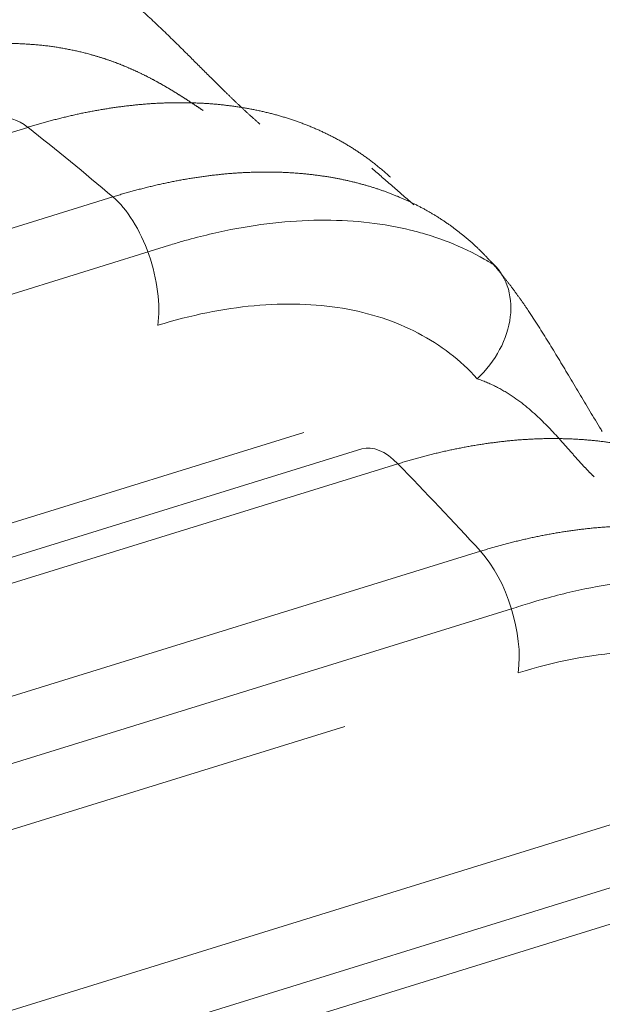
# Model space of a CAD drawing. Header units: millimetres. Extents: x 25069 to 61396, y 8621 to 21558.
# Tile 682 of 700: x 60484 to 60493, y 15516 to 15532. Entities that reach past the tile are written whole.
import ezdxf

# ---------------------------------------------------------------- set-up
doc = ezdxf.new("R2010")
doc.units = ezdxf.units.MM
doc.layers.add('10', color=7, linetype='Continuous')

msp = doc.modelspace()

# ---------------------------------------------------------------- linework, layer by layer
at = {"layer": '10', "color": 7, "linetype": 'Continuous', "lineweight": 20}
for p, q in [((60483.682, 15530.141), (60408.162, 15506.771)), ((60409.655, 15505.648), (60485.089, 15528.992)), ((60486.023, 15528.192), (60407.294, 15503.828)), ((60408.938, 15500.557), (60488.246, 15525.099)), ((60489.207, 15524.825), (60410.713, 15500.534)), ((60489.803, 15524.58), (60414.512, 15501.28)), ((60415.877, 15499.835), (60491.169, 15523.135)), ((60491.681, 15522.184), (60413.422, 15497.966)), ((60488.927, 15520.239), (60416.165, 15497.722)), ((60414.829, 15494.325), (60494.516, 15518.985)), ((60495.029, 15518.103), (60416.394, 15493.769)), ((60495.741, 15517.723), (60420.307, 15494.379))]:
    msp.add_line(p, q, dxfattribs=at)
for centre, major_axis, ratio, start_param, end_param in [((60483.649, 15528.845), (0.443, -1.433), 0.481571, 2.530861, 3.141601), ((60482.027, 15464.026), (22.616, -73.081), 0.481571, 2.497162, 2.530861), ((60485.029, 15527.718), (-0.443, 1.433), 0.481571, 3.937589, 5.638754), ((60490.308, 15526.836), (1.118, 1), 0.779512, 4.733575, 6.387155), ((60489.651, 15523.392), (0.443, -1.433), 0.481571, 2.38346, 3.141607), ((60482.027, 15464.026), (22.616, -73.081), 0.481571, 2.350125, 2.38346), ((60490.989, 15521.976), (-0.443, 1.433), 0.481571, 3.937589, 5.491718)]:
    msp.add_ellipse(centre, major_axis=major_axis, ratio=ratio, start_param=start_param, end_param=end_param, dxfattribs=at)
for points, knots in [([(60482.703, 15533.755), (60482.714, 15533.752), (60482.737, 15533.747), (60482.771, 15533.738), (60482.805, 15533.73), (60482.838, 15533.721), (60482.871, 15533.711), (60482.903, 15533.702), (60482.936, 15533.693), (60482.967, 15533.683), (60482.999, 15533.673), (60483.03, 15533.664), (60483.061, 15533.654), (60483.092, 15533.644), (60483.122, 15533.633), (60483.152, 15533.623), (60483.182, 15533.612), (60483.212, 15533.602), (60483.241, 15533.591), (60483.269, 15533.581), (60483.34, 15533.554), (60483.451, 15533.509), (60483.601, 15533.443), (60483.746, 15533.374), (60483.949, 15533.27), (60484.204, 15533.124), (60484.51, 15532.925), (60484.802, 15532.715), (60485.065, 15532.508), (60485.303, 15532.308), (60485.516, 15532.12), (60485.723, 15531.93), (60485.925, 15531.739), (60486.122, 15531.547), (60486.305, 15531.366), (60486.474, 15531.197), (60486.63, 15531.041), (60486.783, 15530.89), (60486.895, 15530.779), (60486.969, 15530.706), (60487.006, 15530.671), (60487.042, 15530.635), (60487.078, 15530.601), (60487.114, 15530.567), (60487.149, 15530.533), (60487.184, 15530.5), (60487.219, 15530.467), (60487.254, 15530.434), (60487.288, 15530.403), (60487.322, 15530.371), (60487.356, 15530.341), (60487.39, 15530.31), (60487.423, 15530.281), (60487.456, 15530.251), (60487.489, 15530.222), (60487.511, 15530.204), (60487.522, 15530.194)], [0, 0, 0, 0, 0.007145, 0.014225, 0.021242, 0.028195, 0.035084, 0.041909, 0.04867, 0.055368, 0.062002, 0.068572, 0.075079, 0.081522, 0.087902, 0.094218, 0.10047, 0.106659, 0.112785, 0.118848, 0.124847, 0.157308, 0.188872, 0.219548, 0.249345, 0.316716, 0.380669, 0.441385, 0.499072, 0.54433, 0.587978, 0.630171, 0.671078, 0.710887, 0.749795, 0.782069, 0.813595, 0.844524, 0.875019, 0.882616, 0.890167, 0.897675, 0.905144, 0.912577, 0.919975, 0.927342, 0.934682, 0.941997, 0.94929, 0.956564, 0.963824, 0.97107, 0.978308, 0.98554, 0.99277, 1, 1, 1, 1]), ([(60486.582, 15530.419), (60486.578, 15530.422), (60486.569, 15530.428), (60486.557, 15530.436), (60486.544, 15530.444), (60486.532, 15530.453), (60486.519, 15530.462), (60486.506, 15530.47), (60486.493, 15530.479), (60486.48, 15530.488), (60486.467, 15530.496), (60486.454, 15530.505), (60486.44, 15530.514), (60486.427, 15530.523), (60486.413, 15530.532), (60486.399, 15530.541), (60486.385, 15530.55), (60486.371, 15530.559), (60486.357, 15530.569), (60486.343, 15530.578), (60486.329, 15530.587), (60486.315, 15530.596), (60486.3, 15530.606), (60486.286, 15530.615), (60486.271, 15530.625), (60486.256, 15530.634), (60486.241, 15530.643), (60486.227, 15530.653), (60486.211, 15530.662), (60486.196, 15530.672), (60486.181, 15530.681), (60486.166, 15530.691), (60486.15, 15530.701), (60486.135, 15530.71), (60486.119, 15530.72), (60486.104, 15530.729), (60486.088, 15530.739), (60486.072, 15530.749), (60486.056, 15530.758), (60486.04, 15530.768), (60486.024, 15530.777), (60486.008, 15530.787), (60485.991, 15530.797), (60485.975, 15530.806), (60485.958, 15530.816), (60485.942, 15530.826), (60485.925, 15530.835), (60485.908, 15530.845), (60485.891, 15530.854), (60485.874, 15530.864), (60485.857, 15530.873), (60485.84, 15530.883), (60485.823, 15530.892), (60485.806, 15530.902), (60485.788, 15530.911), (60485.771, 15530.921), (60485.753, 15530.93), (60485.736, 15530.939), (60485.718, 15530.949), (60485.7, 15530.958), (60485.682, 15530.967), (60485.664, 15530.976), (60485.646, 15530.986), (60485.628, 15530.995), (60485.61, 15531.004), (60485.591, 15531.013), (60485.573, 15531.022), (60485.554, 15531.031), (60485.536, 15531.04), (60485.517, 15531.049), (60485.498, 15531.058), (60485.479, 15531.066), (60485.461, 15531.075), (60485.442, 15531.084), (60485.422, 15531.092), (60485.403, 15531.101), (60485.384, 15531.11), (60485.365, 15531.118), (60485.345, 15531.126), (60485.326, 15531.135), (60485.306, 15531.143), (60485.286, 15531.151), (60485.266, 15531.159), (60485.247, 15531.167), (60485.227, 15531.176), (60485.207, 15531.183), (60485.186, 15531.191), (60485.166, 15531.199), (60485.146, 15531.207), (60485.126, 15531.215), (60485.105, 15531.222), (60485.084, 15531.23), (60485.064, 15531.237), (60485.043, 15531.245), (60485.022, 15531.252), (60485.001, 15531.259), (60484.98, 15531.266), (60484.959, 15531.273), (60484.938, 15531.28), (60484.917, 15531.287), (60484.895, 15531.294), (60484.874, 15531.301), (60484.852, 15531.307), (60484.831, 15531.314), (60484.809, 15531.32), (60484.787, 15531.327), (60484.765, 15531.333), (60484.743, 15531.339), (60484.705, 15531.35), (60484.649, 15531.365), (60484.577, 15531.383), (60484.505, 15531.4), (60484.431, 15531.416), (60484.357, 15531.431), (60484.282, 15531.445), (60484.206, 15531.458), (60484.129, 15531.47), (60484.052, 15531.481), (60483.974, 15531.491), (60483.895, 15531.499), (60483.815, 15531.507), (60483.734, 15531.513), (60483.652, 15531.519), (60483.57, 15531.523), (60483.486, 15531.526), (60483.402, 15531.528), (60483.316, 15531.529), (60483.23, 15531.528), (60483.143, 15531.527), (60483.054, 15531.525), (60482.995, 15531.522), (60482.965, 15531.521)], [0, 0, 0, 0, 0.003819, 0.007641, 0.011466, 0.015295, 0.019129, 0.022967, 0.02681, 0.03066, 0.034515, 0.038377, 0.042245, 0.046122, 0.050006, 0.053899, 0.0578, 0.06171, 0.065631, 0.069561, 0.073502, 0.077453, 0.081416, 0.085391, 0.089378, 0.093378, 0.09739, 0.101416, 0.105456, 0.109509, 0.113578, 0.117661, 0.121759, 0.125874, 0.130004, 0.134151, 0.138314, 0.142495, 0.146693, 0.150908, 0.155143, 0.159395, 0.163666, 0.167957, 0.172267, 0.176597, 0.180947, 0.185318, 0.189709, 0.194121, 0.198555, 0.20301, 0.207488, 0.211987, 0.216509, 0.221054, 0.225622, 0.230213, 0.234828, 0.239467, 0.24413, 0.248817, 0.253529, 0.258266, 0.263028, 0.267815, 0.272628, 0.277467, 0.282331, 0.287223, 0.29214, 0.297084, 0.302056, 0.307054, 0.31208, 0.317133, 0.322214, 0.327323, 0.33246, 0.337625, 0.342819, 0.348042, 0.353293, 0.358574, 0.363883, 0.369222, 0.374591, 0.37999, 0.385418, 0.390876, 0.396365, 0.401884, 0.407434, 0.413014, 0.418625, 0.424267, 0.42994, 0.435644, 0.44138, 0.447147, 0.452946, 0.458777, 0.46464, 0.470535, 0.476462, 0.482421, 0.488413, 0.494437, 0.500494, 0.520105, 0.539994, 0.560164, 0.580616, 0.601355, 0.622383, 0.643703, 0.665317, 0.687227, 0.709437, 0.731947, 0.754761, 0.777881, 0.801307, 0.825043, 0.849091, 0.87345, 0.898125, 0.923116, 0.948424, 0.974052, 1, 1, 1, 1]), ([(60489.678, 15529.316), (60489.67, 15529.323), (60489.654, 15529.338), (60489.629, 15529.361), (60489.605, 15529.383), (60489.58, 15529.405), (60489.555, 15529.426), (60489.529, 15529.448), (60489.504, 15529.469), (60489.479, 15529.49), (60489.453, 15529.511), (60489.427, 15529.532), (60489.401, 15529.552), (60489.375, 15529.573), (60489.348, 15529.593), (60489.322, 15529.613), (60489.295, 15529.632), (60489.268, 15529.652), (60489.241, 15529.671), (60489.214, 15529.69), (60489.187, 15529.709), (60489.159, 15529.727), (60489.132, 15529.746), (60489.104, 15529.764), (60489.076, 15529.782), (60489.048, 15529.8), (60489.02, 15529.818), (60488.991, 15529.835), (60488.963, 15529.852), (60488.934, 15529.869), (60488.905, 15529.886), (60488.876, 15529.902), (60488.847, 15529.919), (60488.818, 15529.935), (60488.789, 15529.951), (60488.759, 15529.967), (60488.729, 15529.982), (60488.7, 15529.997), (60488.67, 15530.012), (60488.64, 15530.027), (60488.609, 15530.042), (60488.579, 15530.057), (60488.548, 15530.071), (60488.518, 15530.085), (60488.487, 15530.099), (60488.456, 15530.112), (60488.425, 15530.126), (60488.394, 15530.139), (60488.363, 15530.152), (60488.331, 15530.165), (60488.3, 15530.177), (60488.268, 15530.19), (60488.236, 15530.202), (60488.204, 15530.214), (60488.172, 15530.225), (60488.14, 15530.237), (60488.107, 15530.248), (60488.075, 15530.259), (60488.043, 15530.27), (60488.01, 15530.281), (60487.977, 15530.291), (60487.944, 15530.302), (60487.911, 15530.312), (60487.878, 15530.322), (60487.845, 15530.331), (60487.811, 15530.341), (60487.778, 15530.35), (60487.744, 15530.359), (60487.711, 15530.368), (60487.677, 15530.376), (60487.643, 15530.384), (60487.609, 15530.393), (60487.575, 15530.401), (60487.541, 15530.408), (60487.506, 15530.416), (60487.472, 15530.423), (60487.437, 15530.43), (60487.403, 15530.437), (60487.368, 15530.444), (60487.333, 15530.45), (60487.298, 15530.457), (60487.263, 15530.463), (60487.228, 15530.469), (60487.193, 15530.474), (60487.157, 15530.48), (60487.122, 15530.485), (60487.076, 15530.492), (60487.019, 15530.499), (60486.951, 15530.507), (60486.882, 15530.515), (60486.813, 15530.522), (60486.744, 15530.528), (60486.674, 15530.533), (60486.604, 15530.538), (60486.534, 15530.541), (60486.463, 15530.544), (60486.392, 15530.547), (60486.321, 15530.548), (60486.249, 15530.549), (60486.177, 15530.549), (60486.105, 15530.549), (60486.033, 15530.547), (60485.96, 15530.545), (60485.887, 15530.542), (60485.814, 15530.539), (60485.74, 15530.534), (60485.667, 15530.529), (60485.592, 15530.523), (60485.518, 15530.517), (60485.444, 15530.509), (60485.369, 15530.501), (60485.294, 15530.492), (60485.219, 15530.483), (60485.144, 15530.473), (60485.068, 15530.462), (60484.992, 15530.45), (60484.916, 15530.438), (60484.84, 15530.424), (60484.764, 15530.411), (60484.688, 15530.396), (60484.611, 15530.381), (60484.534, 15530.365), (60484.457, 15530.348), (60484.38, 15530.33), (60484.303, 15530.312), (60484.226, 15530.293), (60484.148, 15530.274), (60484.071, 15530.253), (60483.993, 15530.232), (60483.916, 15530.211), (60483.838, 15530.188), (60483.76, 15530.165), (60483.708, 15530.149), (60483.682, 15530.141)], [0, 0, 0, 0, 0.006009, 0.012014, 0.018016, 0.024016, 0.030012, 0.036005, 0.041994, 0.047981, 0.053964, 0.059945, 0.065922, 0.071896, 0.077867, 0.083835, 0.089799, 0.095761, 0.101719, 0.107675, 0.113627, 0.119576, 0.125522, 0.131464, 0.137404, 0.14334, 0.149274, 0.155204, 0.161131, 0.167055, 0.172976, 0.178894, 0.184809, 0.19072, 0.196629, 0.202534, 0.208436, 0.214335, 0.220231, 0.226124, 0.232014, 0.237901, 0.243785, 0.249665, 0.255543, 0.261417, 0.267288, 0.273157, 0.279022, 0.284884, 0.290743, 0.296599, 0.302451, 0.308301, 0.314148, 0.319991, 0.325832, 0.331669, 0.337504, 0.343335, 0.349163, 0.354989, 0.360811, 0.36663, 0.372446, 0.378259, 0.384069, 0.389876, 0.39568, 0.40148, 0.407278, 0.413073, 0.418865, 0.424653, 0.430439, 0.436221, 0.442001, 0.447777, 0.453551, 0.459321, 0.465089, 0.470853, 0.476615, 0.482373, 0.488129, 0.493881, 0.499631, 0.510575, 0.521516, 0.532454, 0.543389, 0.554321, 0.565249, 0.576175, 0.587097, 0.598016, 0.608932, 0.619845, 0.630755, 0.641661, 0.652565, 0.663466, 0.674364, 0.685259, 0.696151, 0.70704, 0.717926, 0.728809, 0.739689, 0.750566, 0.761441, 0.772313, 0.783182, 0.794048, 0.804911, 0.815772, 0.82663, 0.837485, 0.848337, 0.859187, 0.870034, 0.880879, 0.891721, 0.90256, 0.913397, 0.924231, 0.935062, 0.945892, 0.956718, 0.967542, 0.978364, 0.989183, 1, 1, 1, 1]), ([(60485.089, 15528.992), (60485.103, 15528.996), (60485.129, 15529.005), (60485.169, 15529.017), (60485.209, 15529.028), (60485.248, 15529.04), (60485.288, 15529.052), (60485.328, 15529.063), (60485.367, 15529.074), (60485.407, 15529.085), (60485.447, 15529.096), (60485.486, 15529.106), (60485.526, 15529.117), (60485.565, 15529.127), (60485.605, 15529.137), (60485.644, 15529.147), (60485.684, 15529.157), (60485.723, 15529.166), (60485.762, 15529.176), (60485.802, 15529.185), (60485.841, 15529.194), (60485.88, 15529.202), (60485.919, 15529.211), (60485.959, 15529.219), (60485.998, 15529.228), (60486.037, 15529.236), (60486.076, 15529.244), (60486.115, 15529.251), (60486.154, 15529.259), (60486.193, 15529.266), (60486.232, 15529.273), (60486.271, 15529.28), (60486.309, 15529.287), (60486.348, 15529.293), (60486.387, 15529.3), (60486.426, 15529.306), (60486.464, 15529.312), (60486.503, 15529.318), (60486.541, 15529.323), (60486.58, 15529.329), (60486.618, 15529.334), (60486.657, 15529.339), (60486.695, 15529.344), (60486.733, 15529.348), (60486.771, 15529.353), (60486.81, 15529.357), (60486.848, 15529.361), (60486.886, 15529.365), (60486.924, 15529.369), (60486.962, 15529.372), (60486.999, 15529.376), (60487.037, 15529.379), (60487.075, 15529.382), (60487.113, 15529.384), (60487.15, 15529.387), (60487.188, 15529.389), (60487.225, 15529.392), (60487.263, 15529.394), (60487.3, 15529.395), (60487.337, 15529.397), (60487.374, 15529.398), (60487.411, 15529.4), (60487.448, 15529.401), (60487.485, 15529.401), (60487.522, 15529.402), (60487.559, 15529.403), (60487.596, 15529.403), (60487.633, 15529.403), (60487.669, 15529.403), (60487.706, 15529.402), (60487.742, 15529.402), (60487.778, 15529.401), (60487.815, 15529.4), (60487.851, 15529.399), (60487.887, 15529.398), (60487.923, 15529.397), (60487.959, 15529.395), (60487.995, 15529.393), (60488.031, 15529.391), (60488.066, 15529.389), (60488.102, 15529.386), (60488.137, 15529.384), (60488.173, 15529.381), (60488.208, 15529.378), (60488.243, 15529.375), (60488.278, 15529.371), (60488.314, 15529.368), (60488.348, 15529.364), (60488.383, 15529.36), (60488.418, 15529.356), (60488.453, 15529.351), (60488.487, 15529.347), (60488.522, 15529.342), (60488.556, 15529.337), (60488.591, 15529.332), (60488.625, 15529.327), (60488.659, 15529.321), (60488.701, 15529.314), (60488.752, 15529.305), (60488.811, 15529.294), (60488.87, 15529.282), (60488.929, 15529.27), (60488.987, 15529.257), (60489.045, 15529.243), (60489.103, 15529.229), (60489.16, 15529.214), (60489.217, 15529.199), (60489.274, 15529.183), (60489.33, 15529.167), (60489.386, 15529.149), (60489.442, 15529.132), (60489.498, 15529.113), (60489.553, 15529.094), (60489.607, 15529.075), (60489.662, 15529.054), (60489.716, 15529.033), (60489.769, 15529.012), (60489.823, 15528.99), (60489.875, 15528.967), (60489.928, 15528.944), (60489.98, 15528.92), (60490.032, 15528.896), (60490.083, 15528.871), (60490.125, 15528.849), (60490.151, 15528.836), (60490.159, 15528.832)], [0, 0, 0, 0, 0.006927, 0.013855, 0.020784, 0.027714, 0.034644, 0.041576, 0.048508, 0.055441, 0.062375, 0.06931, 0.076246, 0.083183, 0.09012, 0.097059, 0.103998, 0.110938, 0.11788, 0.124822, 0.131764, 0.138708, 0.145653, 0.152599, 0.159545, 0.166492, 0.173441, 0.18039, 0.18734, 0.194291, 0.201243, 0.208196, 0.21515, 0.222104, 0.22906, 0.236017, 0.242974, 0.249932, 0.256892, 0.263852, 0.270813, 0.277775, 0.284738, 0.291702, 0.298667, 0.305633, 0.3126, 0.319568, 0.326537, 0.333506, 0.340477, 0.347448, 0.354421, 0.361394, 0.368369, 0.375344, 0.382321, 0.389298, 0.396276, 0.403256, 0.410236, 0.417217, 0.424199, 0.431182, 0.438167, 0.445152, 0.452138, 0.459125, 0.466113, 0.473102, 0.480092, 0.487083, 0.494075, 0.501068, 0.508062, 0.515057, 0.522053, 0.529051, 0.536049, 0.543048, 0.550048, 0.557049, 0.564051, 0.571054, 0.578058, 0.585063, 0.592069, 0.599077, 0.606085, 0.613094, 0.620104, 0.627115, 0.634128, 0.641141, 0.648155, 0.655171, 0.662187, 0.669205, 0.681533, 0.693873, 0.706225, 0.718589, 0.730966, 0.743354, 0.755755, 0.768168, 0.780593, 0.79303, 0.805479, 0.81794, 0.830414, 0.842899, 0.855397, 0.867907, 0.88043, 0.892964, 0.905511, 0.91807, 0.930641, 0.943225, 0.95582, 0.968428, 0.981049, 0.993681, 1, 1, 1, 1]), ([(60490.159, 15528.832), (60490.168, 15528.827), (60490.193, 15528.814), (60490.235, 15528.792), (60490.284, 15528.764), (60490.334, 15528.736), (60490.382, 15528.707), (60490.431, 15528.678), (60490.479, 15528.648), (60490.526, 15528.617), (60490.573, 15528.586), (60490.62, 15528.554), (60490.666, 15528.522), (60490.712, 15528.489), (60490.757, 15528.455), (60490.802, 15528.421), (60490.846, 15528.386), (60490.89, 15528.351), (60490.933, 15528.315), (60490.976, 15528.278), (60491.019, 15528.241), (60491.061, 15528.203), (60491.102, 15528.164), (60491.143, 15528.125), (60491.183, 15528.086), (60491.223, 15528.046), (60491.262, 15528.005), (60491.301, 15527.964), (60491.326, 15527.936), (60491.339, 15527.922)], [0, 0, 0, 0, 0.018638, 0.055928, 0.093255, 0.130618, 0.168017, 0.205453, 0.242924, 0.280432, 0.317977, 0.355557, 0.393174, 0.430828, 0.468517, 0.506243, 0.544006, 0.581805, 0.61964, 0.657512, 0.69542, 0.733365, 0.771346, 0.809364, 0.847418, 0.885509, 0.923636, 0.9618, 1, 1, 1, 1]), ([(60490.273, 15528.372), (60490.187, 15528.398), (60490.101, 15528.421), (60489.573, 15528.55), (60489.103, 15528.605), (60488.351, 15528.607), (60488.093, 15528.594), (60487.572, 15528.542), (60487.045, 15528.463), (60486.504, 15528.332), (60486.161, 15528.234), (60486.092, 15528.213), (60486.023, 15528.192)], [0, 0, 0, 0, 0.070757, 0.070757, 0.424688, 0.424688, 0.601654, 0.601654, 0.77862, 0.955586, 0.955586, 1, 1, 1, 1]), ([(60491.403, 15527.861), (60491.347, 15527.897), (60491.29, 15527.931), (60491.049, 15528.069), (60490.854, 15528.162), (60490.527, 15528.291), (60490.401, 15528.334), (60490.273, 15528.372)], [0, 0, 0, 0, 0.165771, 0.165771, 0.687111, 0.687111, 1, 1, 1, 1]), ([(60491.339, 15527.922), (60491.344, 15527.916), (60491.355, 15527.904), (60491.371, 15527.886), (60491.387, 15527.868), (60491.402, 15527.85), (60491.418, 15527.832), (60491.434, 15527.813), (60491.45, 15527.795), (60491.465, 15527.776), (60491.481, 15527.757), (60491.497, 15527.738), (60491.512, 15527.719), (60491.528, 15527.7), (60491.544, 15527.68), (60491.559, 15527.661), (60491.575, 15527.641), (60491.59, 15527.621), (60491.606, 15527.601), (60491.621, 15527.581), (60491.637, 15527.561), (60491.652, 15527.541), (60491.668, 15527.521), (60491.683, 15527.5), (60491.699, 15527.479), (60491.714, 15527.459), (60491.729, 15527.438), (60491.745, 15527.417), (60491.76, 15527.396), (60491.775, 15527.374), (60491.791, 15527.353), (60491.806, 15527.332), (60491.821, 15527.31), (60491.837, 15527.288), (60491.852, 15527.267), (60491.867, 15527.245), (60491.883, 15527.223), (60491.898, 15527.201), (60491.913, 15527.178), (60491.928, 15527.156), (60491.944, 15527.134), (60492.009, 15527.036), (60492.125, 15526.86), (60492.291, 15526.595), (60492.457, 15526.323), (60492.626, 15526.041), (60492.798, 15525.75), (60492.977, 15525.45), (60493.106, 15525.238), (60493.176, 15525.127), (60493.183, 15525.116)], [0, 0, 0, 0, 0.009515, 0.018999, 0.028453, 0.037877, 0.047271, 0.056637, 0.065973, 0.07528, 0.084558, 0.093809, 0.103032, 0.112227, 0.121395, 0.130536, 0.139651, 0.148739, 0.157801, 0.166838, 0.175849, 0.184836, 0.193797, 0.202735, 0.211648, 0.220538, 0.229405, 0.238248, 0.247069, 0.255867, 0.264644, 0.273399, 0.282133, 0.290845, 0.299537, 0.308209, 0.316861, 0.325494, 0.334107, 0.342702, 0.351278, 0.359836, 0.453746, 0.544632, 0.633061, 0.719641, 0.81049, 0.899134, 0.989898, 1, 1, 1, 1]), ([(60491.112, 15525.986), (60490.837, 15526.293), (60490.512, 15526.544), (60489.948, 15526.839), (60489.749, 15526.923), (60489.332, 15527.059), (60489.115, 15527.112), (60488.661, 15527.188), (60488.425, 15527.211), (60487.934, 15527.226), (60487.681, 15527.217), (60486.913, 15527.146), (60486.382, 15527.039), (60485.833, 15526.869)], [0, 0, 0, 0, 0.25, 0.25, 0.375, 0.375, 0.5, 0.5, 0.625, 0.625, 0.75, 0.75, 1, 1, 1, 1]), ([(60493.047, 15524.365), (60493.044, 15524.368), (60493.037, 15524.374), (60493.027, 15524.384), (60493.018, 15524.394), (60493.008, 15524.403), (60492.998, 15524.413), (60492.988, 15524.423), (60492.978, 15524.433), (60492.968, 15524.443), (60492.958, 15524.453), (60492.949, 15524.464), (60492.939, 15524.474), (60492.929, 15524.484), (60492.919, 15524.495), (60492.909, 15524.505), (60492.899, 15524.516), (60492.889, 15524.527), (60492.879, 15524.537), (60492.869, 15524.548), (60492.859, 15524.559), (60492.849, 15524.57), (60492.839, 15524.581), (60492.829, 15524.592), (60492.819, 15524.603), (60492.809, 15524.614), (60492.799, 15524.625), (60492.789, 15524.636), (60492.779, 15524.647), (60492.769, 15524.658), (60492.759, 15524.669), (60492.749, 15524.68), (60492.739, 15524.692), (60492.729, 15524.703), (60492.719, 15524.714), (60492.709, 15524.725), (60492.699, 15524.737), (60492.689, 15524.748), (60492.679, 15524.759), (60492.669, 15524.771), (60492.659, 15524.782), (60492.649, 15524.793), (60492.639, 15524.805), (60492.629, 15524.816), (60492.619, 15524.827), (60492.609, 15524.839), (60492.599, 15524.85), (60492.56, 15524.894), (60492.492, 15524.97), (60492.393, 15525.078), (60492.294, 15525.184), (60492.193, 15525.286), (60492.085, 15525.389), (60491.971, 15525.49), (60491.848, 15525.589), (60491.721, 15525.681), (60491.624, 15525.744), (60491.557, 15525.783), (60491.523, 15525.803), (60491.487, 15525.823), (60491.452, 15525.842), (60491.416, 15525.86), (60491.379, 15525.878), (60491.342, 15525.895), (60491.305, 15525.912), (60491.267, 15525.928), (60491.229, 15525.944), (60491.19, 15525.959), (60491.151, 15525.973), (60491.125, 15525.982), (60491.112, 15525.986)], [0, 0, 0, 0, 0.00577, 0.011523, 0.017259, 0.022978, 0.02868, 0.034365, 0.040034, 0.045686, 0.051322, 0.056943, 0.062547, 0.068136, 0.073709, 0.079267, 0.084809, 0.090337, 0.09585, 0.101348, 0.106831, 0.112301, 0.117756, 0.123197, 0.128625, 0.134039, 0.139439, 0.144827, 0.150201, 0.155563, 0.160912, 0.166248, 0.171572, 0.176885, 0.182185, 0.187474, 0.192751, 0.198017, 0.203272, 0.208516, 0.213749, 0.218972, 0.224185, 0.229388, 0.234581, 0.239764, 0.244938, 0.250103, 0.299623, 0.349145, 0.398873, 0.449009, 0.499749, 0.558421, 0.619541, 0.683327, 0.749971, 0.767501, 0.785306, 0.80339, 0.821754, 0.840402, 0.859334, 0.878553, 0.898062, 0.917861, 0.937953, 0.958339, 0.979021, 1, 1, 1, 1]), ([(60496.386, 15523.098), (60496.38, 15523.107), (60496.367, 15523.126), (60496.349, 15523.153), (60496.33, 15523.18), (60496.311, 15523.207), (60496.291, 15523.234), (60496.272, 15523.26), (60496.252, 15523.287), (60496.232, 15523.313), (60496.212, 15523.339), (60496.191, 15523.365), (60496.171, 15523.391), (60496.15, 15523.416), (60496.129, 15523.441), (60496.108, 15523.466), (60496.087, 15523.491), (60496.065, 15523.516), (60496.044, 15523.54), (60496.022, 15523.565), (60496, 15523.589), (60495.977, 15523.613), (60495.955, 15523.636), (60495.932, 15523.66), (60495.909, 15523.683), (60495.886, 15523.706), (60495.863, 15523.729), (60495.84, 15523.752), (60495.816, 15523.775), (60495.792, 15523.797), (60495.768, 15523.819), (60495.744, 15523.841), (60495.72, 15523.863), (60495.695, 15523.884), (60495.671, 15523.906), (60495.646, 15523.927), (60495.621, 15523.948), (60495.596, 15523.969), (60495.57, 15523.989), (60495.545, 15524.01), (60495.519, 15524.03), (60495.493, 15524.05), (60495.467, 15524.069), (60495.441, 15524.089), (60495.414, 15524.108), (60495.388, 15524.127), (60495.361, 15524.146), (60495.334, 15524.165), (60495.307, 15524.184), (60495.28, 15524.202), (60495.252, 15524.22), (60495.225, 15524.238), (60495.197, 15524.256), (60495.169, 15524.273), (60495.141, 15524.29), (60495.113, 15524.307), (60495.085, 15524.324), (60495.056, 15524.341), (60495.027, 15524.358), (60494.998, 15524.374), (60494.969, 15524.39), (60494.94, 15524.406), (60494.911, 15524.421), (60494.881, 15524.437), (60494.852, 15524.452), (60494.822, 15524.467), (60494.792, 15524.482), (60494.762, 15524.496), (60494.732, 15524.511), (60494.702, 15524.525), (60494.671, 15524.539), (60494.64, 15524.553), (60494.61, 15524.566), (60494.579, 15524.58), (60494.548, 15524.593), (60494.516, 15524.606), (60494.485, 15524.618), (60494.453, 15524.631), (60494.422, 15524.643), (60494.39, 15524.655), (60494.358, 15524.667), (60494.326, 15524.679), (60494.294, 15524.69), (60494.262, 15524.702), (60494.229, 15524.713), (60494.197, 15524.723), (60494.164, 15524.734), (60494.131, 15524.744), (60494.098, 15524.755), (60494.065, 15524.765), (60494.032, 15524.774), (60493.998, 15524.784), (60493.965, 15524.793), (60493.931, 15524.802), (60493.898, 15524.811), (60493.864, 15524.82), (60493.83, 15524.829), (60493.796, 15524.837), (60493.762, 15524.845), (60493.727, 15524.853), (60493.693, 15524.861), (60493.658, 15524.868), (60493.624, 15524.875), (60493.589, 15524.882), (60493.554, 15524.889), (60493.519, 15524.896), (60493.484, 15524.902), (60493.449, 15524.908), (60493.413, 15524.914), (60493.378, 15524.92), (60493.343, 15524.926), (60493.307, 15524.931), (60493.271, 15524.936), (60493.235, 15524.941), (60493.199, 15524.946), (60493.163, 15524.95), (60493.127, 15524.955), (60493.091, 15524.959), (60493.055, 15524.963), (60493.018, 15524.966), (60492.982, 15524.97), (60492.945, 15524.973), (60492.908, 15524.976), (60492.872, 15524.979), (60492.835, 15524.982), (60492.798, 15524.984), (60492.761, 15524.986), (60492.723, 15524.988), (60492.686, 15524.99), (60492.649, 15524.992), (60492.611, 15524.993), (60492.574, 15524.994), (60492.536, 15524.995), (60492.499, 15524.996), (60492.461, 15524.996), (60492.423, 15524.997), (60492.385, 15524.997), (60492.347, 15524.997), (60492.309, 15524.997), (60492.271, 15524.996), (60492.233, 15524.996), (60492.195, 15524.995), (60492.156, 15524.994), (60492.118, 15524.992), (60492.079, 15524.991), (60492.041, 15524.989), (60492.002, 15524.987), (60491.963, 15524.985), (60491.925, 15524.983), (60491.886, 15524.98), (60491.847, 15524.978), (60491.808, 15524.975), (60491.769, 15524.972), (60491.73, 15524.968), (60491.691, 15524.965), (60491.652, 15524.961), (60491.612, 15524.957), (60491.573, 15524.953), (60491.534, 15524.949), (60491.494, 15524.944), (60491.455, 15524.939), (60491.415, 15524.935), (60491.376, 15524.929), (60491.336, 15524.924), (60491.296, 15524.919), (60491.257, 15524.913), (60491.217, 15524.907), (60491.177, 15524.901), (60491.137, 15524.895), (60491.097, 15524.888), (60491.057, 15524.881), (60491.017, 15524.875), (60490.977, 15524.868), (60490.937, 15524.86), (60490.897, 15524.853), (60490.857, 15524.845), (60490.817, 15524.837), (60490.777, 15524.829), (60490.736, 15524.821), (60490.696, 15524.813), (60490.656, 15524.804), (60490.615, 15524.795), (60490.575, 15524.786), (60490.534, 15524.777), (60490.494, 15524.768), (60490.454, 15524.758), (60490.413, 15524.748), (60490.373, 15524.738), (60490.332, 15524.728), (60490.291, 15524.718), (60490.251, 15524.707), (60490.21, 15524.697), (60490.17, 15524.686), (60490.129, 15524.675), (60490.088, 15524.664), (60490.048, 15524.652), (60490.007, 15524.64), (60489.966, 15524.629), (60489.925, 15524.617), (60489.885, 15524.605), (60489.844, 15524.592), (60489.817, 15524.584), (60489.803, 15524.58)], [0, 0, 0, 0, 0.005183, 0.010364, 0.015543, 0.020721, 0.025896, 0.03107, 0.036242, 0.041412, 0.04658, 0.051747, 0.056911, 0.062074, 0.067235, 0.072394, 0.077551, 0.082706, 0.08786, 0.093011, 0.098161, 0.103309, 0.108455, 0.1136, 0.118742, 0.123883, 0.129022, 0.134159, 0.139294, 0.144427, 0.149558, 0.154688, 0.159816, 0.164942, 0.170066, 0.175188, 0.180308, 0.185427, 0.190544, 0.195659, 0.200772, 0.205883, 0.210992, 0.2161, 0.221205, 0.226309, 0.231411, 0.236511, 0.24161, 0.246706, 0.251801, 0.256894, 0.261985, 0.267074, 0.272161, 0.277247, 0.28233, 0.287412, 0.292492, 0.29757, 0.302646, 0.307721, 0.312793, 0.317864, 0.322933, 0.328, 0.333065, 0.338129, 0.34319, 0.34825, 0.353308, 0.358364, 0.363418, 0.36847, 0.373521, 0.37857, 0.383616, 0.388661, 0.393705, 0.398746, 0.403785, 0.408823, 0.413859, 0.418893, 0.423925, 0.428955, 0.433984, 0.43901, 0.444035, 0.449058, 0.454079, 0.459099, 0.464116, 0.469132, 0.474145, 0.479157, 0.484167, 0.489176, 0.494182, 0.499187, 0.504189, 0.50919, 0.514189, 0.519186, 0.524182, 0.529175, 0.534167, 0.539157, 0.544145, 0.549131, 0.554115, 0.559098, 0.564079, 0.569057, 0.574034, 0.57901, 0.583983, 0.588954, 0.593924, 0.598892, 0.603858, 0.608822, 0.613784, 0.618745, 0.623703, 0.62866, 0.633615, 0.638568, 0.643519, 0.648469, 0.653416, 0.658362, 0.663306, 0.668248, 0.673188, 0.678127, 0.683063, 0.687998, 0.692931, 0.697862, 0.702791, 0.707719, 0.712644, 0.717568, 0.72249, 0.72741, 0.732328, 0.737244, 0.742159, 0.747072, 0.751982, 0.756891, 0.761799, 0.766704, 0.771607, 0.776509, 0.781409, 0.786307, 0.791203, 0.796097, 0.80099, 0.80588, 0.810769, 0.815656, 0.820541, 0.825425, 0.830306, 0.835186, 0.840063, 0.844939, 0.849814, 0.854686, 0.859556, 0.864425, 0.869292, 0.874156, 0.87902, 0.883881, 0.88874, 0.893598, 0.898454, 0.903307, 0.90816, 0.91301, 0.917858, 0.922705, 0.927549, 0.932392, 0.937233, 0.942073, 0.94691, 0.951746, 0.956579, 0.961411, 0.966241, 0.971069, 0.975896, 0.98072, 0.985543, 0.990364, 0.995183, 1, 1, 1, 1]), ([(60491.169, 15523.135), (60491.182, 15523.139), (60491.209, 15523.147), (60491.25, 15523.16), (60491.291, 15523.172), (60491.332, 15523.184), (60491.372, 15523.196), (60491.413, 15523.207), (60491.454, 15523.219), (60491.495, 15523.23), (60491.535, 15523.241), (60491.576, 15523.252), (60491.616, 15523.263), (60491.657, 15523.273), (60491.698, 15523.283), (60491.738, 15523.294), (60491.779, 15523.304), (60491.819, 15523.313), (60491.86, 15523.323), (60491.9, 15523.332), (60491.94, 15523.341), (60491.981, 15523.351), (60492.021, 15523.359), (60492.062, 15523.368), (60492.102, 15523.376), (60492.142, 15523.385), (60492.182, 15523.393), (60492.222, 15523.401), (60492.263, 15523.408), (60492.303, 15523.416), (60492.343, 15523.423), (60492.383, 15523.43), (60492.423, 15523.437), (60492.463, 15523.444), (60492.503, 15523.45), (60492.542, 15523.456), (60492.582, 15523.463), (60492.622, 15523.468), (60492.662, 15523.474), (60492.701, 15523.48), (60492.741, 15523.485), (60492.781, 15523.49), (60492.82, 15523.495), (60492.859, 15523.5), (60492.899, 15523.504), (60492.938, 15523.509), (60492.977, 15523.513), (60493.017, 15523.517), (60493.056, 15523.521), (60493.095, 15523.524), (60493.134, 15523.527), (60493.173, 15523.531), (60493.212, 15523.533), (60493.251, 15523.536), (60493.29, 15523.539), (60493.328, 15523.541), (60493.367, 15523.543), (60493.406, 15523.545), (60493.444, 15523.547), (60493.483, 15523.548), (60493.521, 15523.55), (60493.559, 15523.551), (60493.598, 15523.552), (60493.636, 15523.552), (60493.674, 15523.553), (60493.712, 15523.553), (60493.75, 15523.553), (60493.788, 15523.553), (60493.826, 15523.553), (60493.863, 15523.552), (60493.901, 15523.552), (60493.938, 15523.551), (60493.976, 15523.55), (60494.013, 15523.548), (60494.051, 15523.547), (60494.088, 15523.545), (60494.125, 15523.543), (60494.162, 15523.541), (60494.199, 15523.538), (60494.236, 15523.536), (60494.272, 15523.533), (60494.309, 15523.53), (60494.346, 15523.527), (60494.382, 15523.523), (60494.419, 15523.52), (60494.455, 15523.516), (60494.491, 15523.512), (60494.527, 15523.508), (60494.563, 15523.503), (60494.599, 15523.498), (60494.635, 15523.494), (60494.67, 15523.488), (60494.706, 15523.483), (60494.741, 15523.478), (60494.777, 15523.472), (60494.812, 15523.466), (60494.847, 15523.46), (60494.882, 15523.454), (60494.917, 15523.447), (60494.952, 15523.44), (60494.987, 15523.433), (60495.021, 15523.426), (60495.056, 15523.419), (60495.09, 15523.411), (60495.124, 15523.403), (60495.159, 15523.395), (60495.193, 15523.387), (60495.226, 15523.379), (60495.26, 15523.37), (60495.294, 15523.361), (60495.327, 15523.352), (60495.361, 15523.343), (60495.394, 15523.333), (60495.427, 15523.323), (60495.46, 15523.314), (60495.493, 15523.303), (60495.526, 15523.293), (60495.559, 15523.283), (60495.591, 15523.272), (60495.623, 15523.261), (60495.656, 15523.25), (60495.688, 15523.238), (60495.72, 15523.227), (60495.752, 15523.215), (60495.783, 15523.203), (60495.815, 15523.191), (60495.846, 15523.178), (60495.878, 15523.166), (60495.909, 15523.153), (60495.94, 15523.14), (60495.971, 15523.126), (60496.001, 15523.113), (60496.032, 15523.099), (60496.062, 15523.085), (60496.093, 15523.071), (60496.123, 15523.057), (60496.153, 15523.042), (60496.183, 15523.028), (60496.212, 15523.013), (60496.242, 15522.998), (60496.271, 15522.982), (60496.3, 15522.967), (60496.329, 15522.951), (60496.358, 15522.935), (60496.387, 15522.919), (60496.416, 15522.903), (60496.444, 15522.886), (60496.472, 15522.869), (60496.501, 15522.852), (60496.529, 15522.835), (60496.556, 15522.818), (60496.575, 15522.806), (60496.584, 15522.8)], [0, 0, 0, 0, 0.006483, 0.012968, 0.019455, 0.025945, 0.032438, 0.038933, 0.04543, 0.05193, 0.058432, 0.064937, 0.071445, 0.077954, 0.084467, 0.090981, 0.097499, 0.104018, 0.11054, 0.117065, 0.123592, 0.130122, 0.136654, 0.143188, 0.149725, 0.156265, 0.162806, 0.169351, 0.175898, 0.182447, 0.188999, 0.195553, 0.20211, 0.208669, 0.215231, 0.221795, 0.228361, 0.234931, 0.241502, 0.248076, 0.254653, 0.261232, 0.267813, 0.274397, 0.280983, 0.287572, 0.294164, 0.300757, 0.307354, 0.313952, 0.320554, 0.327157, 0.333764, 0.340372, 0.346983, 0.353597, 0.360213, 0.366832, 0.373453, 0.380076, 0.386702, 0.39333, 0.399961, 0.406595, 0.413231, 0.419869, 0.42651, 0.433153, 0.439799, 0.446447, 0.453098, 0.459751, 0.466406, 0.473064, 0.479725, 0.486388, 0.493054, 0.499722, 0.506392, 0.513065, 0.51974, 0.526418, 0.533099, 0.539781, 0.546467, 0.553154, 0.559845, 0.566537, 0.573233, 0.57993, 0.58663, 0.593333, 0.600038, 0.606746, 0.613456, 0.620168, 0.626883, 0.633601, 0.640321, 0.647043, 0.653768, 0.660495, 0.667225, 0.673957, 0.680692, 0.687429, 0.694169, 0.700911, 0.707656, 0.714403, 0.721153, 0.727905, 0.734659, 0.741416, 0.748176, 0.754938, 0.761702, 0.768469, 0.775239, 0.782011, 0.788785, 0.795562, 0.802341, 0.809123, 0.815907, 0.822694, 0.829483, 0.836275, 0.843069, 0.849865, 0.856664, 0.863466, 0.87027, 0.877077, 0.883886, 0.890697, 0.897511, 0.904327, 0.911146, 0.917968, 0.924791, 0.931618, 0.938447, 0.945278, 0.952112, 0.958948, 0.965786, 0.972628, 0.979471, 0.986317, 0.993166, 1, 1, 1, 1]), ([(60496.52, 15522.353), (60496.288, 15522.439), (60496.043, 15522.509), (60495.344, 15522.655), (60494.869, 15522.696), (60494.112, 15522.679), (60493.852, 15522.659), (60493.328, 15522.594), (60492.799, 15522.504), (60492.258, 15522.362), (60491.884, 15522.247), (60491.783, 15522.215), (60491.682, 15522.181)], [0, 0, 0, 0, 0.173778, 0.173778, 0.481757, 0.481757, 0.635746, 0.635746, 0.789736, 0.943725, 0.943725, 1, 1, 1, 1]), ([(60497.383, 15519.872), (60497.13, 15520.252), (60496.812, 15520.566), (60496.241, 15520.942), (60496.034, 15521.052), (60495.595, 15521.234), (60495.134, 15521.379), (60494.627, 15521.451), (60494.098, 15521.486), (60493.821, 15521.485), (60492.981, 15521.426), (60492.398, 15521.313), (60491.793, 15521.126)], [0, 0, 0, 0, 0.25, 0.25, 0.375, 0.375, 0.5, 0.625, 0.625, 0.75, 0.75, 1, 1, 1, 1])]:
    msp.add_open_spline(points, degree=3, knots=knots, dxfattribs=at)
msp.add_open_spline([(60490.065, 15528.863), (60489.372, 15529.465)], degree=1, dxfattribs=at)

doc.saveas('drawing.dxf')
